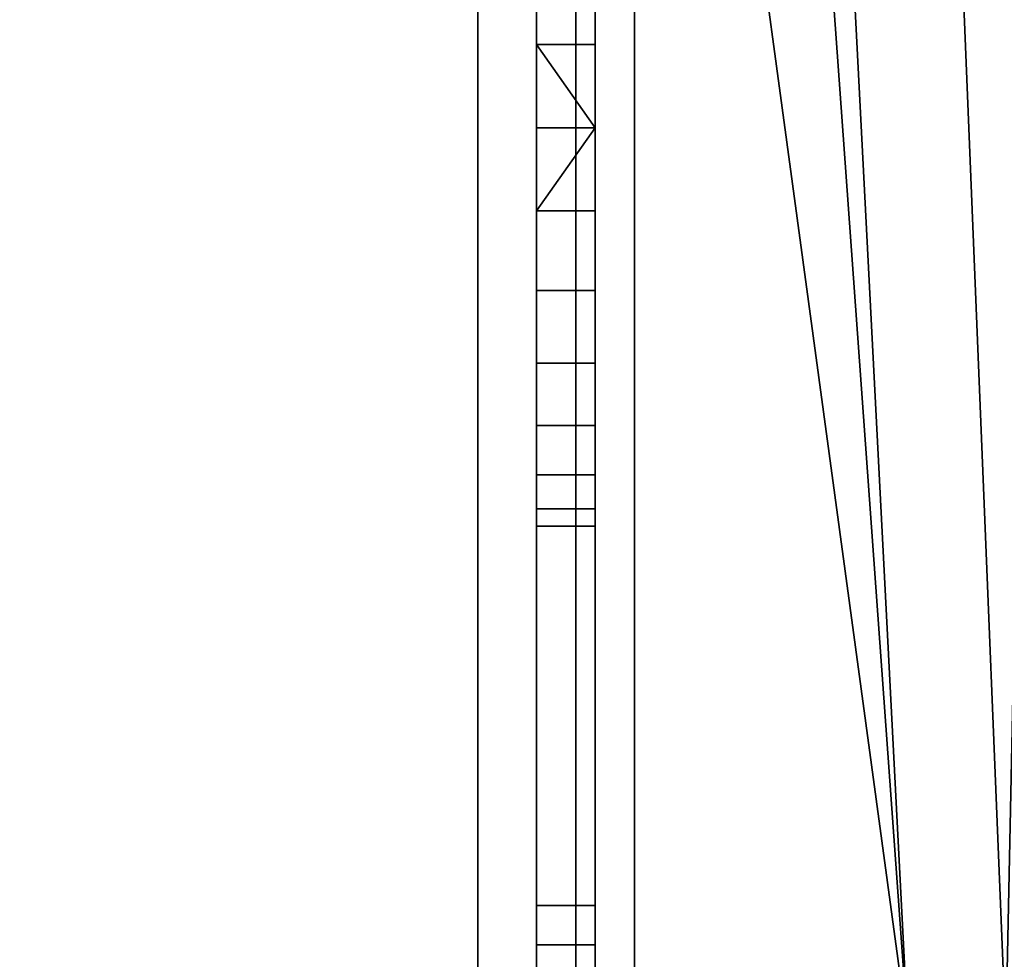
# Model space of a CAD drawing. Header units: millimetres. Extents: x -503 to 6703, y -110 to 249.
# Tile 985 of 1056: x 4020 to 4045, y 21 to 45. Entities that reach past the tile are written whole.
import ezdxf

# ---------------------------------------------------------------- set-up
doc = ezdxf.new("R2010")
doc.units = ezdxf.units.MM
doc.layers.add('152', color=7, linetype='Continuous', true_color=0xffffff)

# ---------------------------------------------------------------- blocks, each defined once
blk = doc.blocks.new('UG_SURFACE_004')
at = {"layer": '152', "color": 252, "linetype": 'Continuous', "lineweight": 35}
for points in [[(5156.5, -9.3, 2212.25), (5156.5, 230.4, 2212.25), (3843.5, 230.4, 2212.25), (3843.5, -9.3, 2212.25)], [(3993.5, -9.3, 2062.25), (3993.5, 230.4, 2062.25), (5006.5, 230.4, 2062.25), (5006.5, -9.3, 2062.25)]]:
    blk.add_3dface(points, dxfattribs=at)
blk = doc.blocks.new('UG_SURFACE_363')
at = {"layer": '152', "color": 41, "linetype": 'Continuous', "lineweight": 35}
for points in [[(4035.5, 71, -5.75), (4027.35, 229.15, -5.75), (4042.5, 19.5, -5.75)], [(4033, 203.3, -5.75), (4042.5, 19.5, -5.75), (4027.35, 229.15, -5.75)], [(4042.5, 19.5, 2010.75), (4045, 19.5, 2008.25), (4049.35, 229.15, 2003.9), (4035.5, 71, 2017.75)], [(4037.5, 203.3, -5.75), (4037.5, 229.15, -5.75), (4049.35, 229.15, -5.75), (4049.35, 11.15, -5.75)], [(4033, 203.3, -5.75), (4037.5, 203.3, -5.75), (4045, 19.5, -5.75), (4042.5, 19.5, -5.75)], [(4045, 19.5, -5.75), (4037.5, 203.3, -5.75), (4049.35, 11.15, -5.75)], [(4035.5, 19, 2017.75), (4035.5, 71, 2017.75), (4035.5, 71, -5.75), (4035.5, 19, -5.75)], [(4035.5, 19, -5.75), (4035.5, 71, -5.75), (4042.5, 19.5, -5.75)], [(4042.5, 19.5, 2010.75), (4035.5, 71, 2017.75), (4035.5, 19, 2017.75)]]:
    blk.add_3dface(points, dxfattribs=at)
blk = doc.blocks.new('UG_SURFACE_370')
at = {"layer": '152', "color": 41, "linetype": 'Continuous', "lineweight": 35}
for points in [[(4035.5, 71, 2017.75), (4049.35, 229.15, 2003.9), (4045, 19.5, 2008.25), (4042.5, 19.5, 2010.75)], [(4964.5, 19, 2017.75), (4964.5, 71, 2017.75), (4035.5, 71, 2017.75), (4035.5, 19, 2017.75)], [(4035.5, 19, 2017.75), (4035.5, 71, 2017.75), (4042.5, 19.5, 2010.75)]]:
    blk.add_3dface(points, dxfattribs=at)
blk = doc.blocks.new('UG_SURFACE_384')
at = {"layer": '152', "color": 252, "linetype": 'Continuous', "lineweight": 35}
for points in [[(4031.5, 62.62, 2021.75), (4031.5, 62.62, -7.75), (4031.5, -26.22, -7.75), (4031.5, -26.22, 2021.75)], [(4033, -26.22, 2020.25), (4033, 62.62, 2020.25), (4031.5, 62.62, 2021.75), (4031.5, -26.22, 2021.75)], [(4033, 62.62, -7.75), (4033, -26.22, -7.75), (4031.5, -26.22, -7.75), (4031.5, 62.62, -7.75)], [(4033, 62.62, 2020.25), (4033, -26.22, 2020.25), (4033, -26.22, -7.75), (4033, 62.62, -7.75)]]:
    blk.add_3dface(points, dxfattribs=at)
blk = doc.blocks.new('UG_SURFACE_385')
at = {"layer": '152', "color": 252, "linetype": 'Continuous', "lineweight": 35}
for points in [[(4031.5, 62.62, 2021.75), (4031.5, 62.62, -7.75), (4031.5, -26.22, -7.75), (4031.5, -26.22, 2021.75)], [(4033, -26.22, 2020.25), (4033, 62.62, 2020.25), (4031.5, 62.62, 2021.75), (4031.5, -26.22, 2021.75)], [(4033, 62.62, -7.75), (4033, -26.22, -7.75), (4031.5, -26.22, -7.75), (4031.5, 62.62, -7.75)], [(4033, 62.62, 2020.25), (4033, -26.22, 2020.25), (4033, -26.22, -7.75), (4033, 62.62, -7.75)]]:
    blk.add_3dface(points, dxfattribs=at)
blk = doc.blocks.new('UG_SURFACE_386')
at = {"layer": '152', "color": 252, "linetype": 'Continuous', "lineweight": 35}
for points in [[(4031.5, -26.22, 2021.75), (4968.5, -26.22, 2021.75), (4968.5, 62.62, 2021.75), (4031.5, 62.62, 2021.75)], [(4033, 62.62, 2020.25), (4033, -26.22, 2020.25), (4031.5, -26.22, 2021.75), (4031.5, 62.62, 2021.75)], [(4033, -26.22, 2020.25), (4033, 62.62, 2020.25), (4967, 62.62, 2020.25), (4967, -26.22, 2020.25)]]:
    blk.add_3dface(points, dxfattribs=at)
blk = doc.blocks.new('UG_SURFACE_403')
at = {"layer": '152', "color": 252, "linetype": 'Continuous', "lineweight": 35}
for points in [[(4033, 69.5, -5.75), (4033, 40.569, 701.724), (4033, 44.831, 701.724)], [(4033, 52.894, 710.679), (4033, 40.569, 1278.724), (4033, 44.831, 1278.724), (4033, 69.5, -5.75)], [(4033, 69.5, -5.75), (4033, 36.675, 703.458), (4033, 40.569, 701.724)], [(4033, 69.5, -5.75), (4033, 22.801, 73.95), (4033, 22.801, 76.45), (4033, 51.577, 129.625)], [(4033, 69.5, -5.75), (4033, 44.831, 1278.724), (4033, 48.725, 1280.458)], [(4033, 44.831, 701.724), (4033, 48.725, 703.458), (4033, 69.5, -5.75)], [(4033, 52.894, 133.679), (4033, 33.823, 706.625), (4033, 36.675, 703.458), (4033, 69.5, -5.75)], [(4033, 46.869, 1875.114), (4033, 42.7, 1876), (4033, 18.08, 2006.25), (4033, 69.5, 2006.25)], [(4033, 69.5, -5.75), (4033, 22.801, 60.05), (4033, 22.801, 62.55)], [(4033, 22.801, 62.55), (4033, 22.801, 73.95), (4033, 69.5, -5.75)], [(4033, 69.5, -5.75), (4033, 18.08, -5.75), (4033, 18.08, 60.05), (4033, 22.801, 60.05)], [(4034.5, 18.08, 2006.25), (4034.5, 69.5, 2006.25), (4033, 69.5, 2006.25), (4033, 18.08, 2006.25)], [(4033, 18.08, -5.75), (4033, 69.5, -5.75), (4034.5, 69.5, -5.75), (4034.5, 18.08, -5.75)], [(4034.5, 69.5, -5.75), (4034.5, 48.725, 126.458), (4034.5, 44.831, 124.724)], [(4034.5, 69.5, 2006.25), (4034.5, 22.801, 1936.45), (4034.5, 22.801, 1933.95), (4034.5, 52.448, 1868.917)], [(4034.5, 44.831, 124.724), (4034.5, 42.7, 124.5), (4034.5, 18.08, -5.75), (4034.5, 69.5, -5.75)], [(4034.5, 52.894, 1864.679), (4034.5, 42.7, 1299), (4034.5, 46.869, 1298.114), (4034.5, 69.5, 2006.25)], [(4034.5, 69.5, 2006.25), (4034.5, 18.08, 2006.25), (4034.5, 18.08, 1936.45), (4034.5, 22.801, 1936.45)], [(4033, 52.894, 710.679), (4033, 33.823, 1283.625), (4033, 36.675, 1280.458)], [(4033, 32.506, 1287.679), (4033, 33.823, 1283.625), (4033, 52.894, 710.679), (4033, 52.448, 714.917)], [(4033, 32.506, 710.679), (4033, 33.823, 706.625), (4033, 52.894, 133.679), (4033, 52.448, 137.917)], [(4033, 36.675, 1280.458), (4033, 40.569, 1278.724), (4033, 52.894, 710.679)], [(4034.5, 52.894, 1287.679), (4034.5, 42.7, 722), (4034.5, 46.869, 721.114)], [(4034.5, 52.894, 1287.679), (4034.5, 38.531, 721.114), (4034.5, 42.7, 722)], [(4034.5, 52.894, 1287.679), (4034.5, 35.083, 718.609), (4034.5, 38.531, 721.114)], [(4034.5, 52.894, 1287.679), (4034.5, 51.577, 1283.625), (4034.5, 32.506, 710.679), (4034.5, 32.952, 714.917)], [(4034.5, 32.952, 714.917), (4034.5, 35.083, 718.609), (4034.5, 52.894, 1287.679)], [(4034.5, 52.894, 1864.679), (4034.5, 32.952, 1291.917), (4034.5, 35.083, 1295.609)], [(4034.5, 32.506, 1287.679), (4034.5, 32.952, 1291.917), (4034.5, 52.894, 1864.679), (4034.5, 51.577, 1860.625)], [(4034.5, 52.894, 1864.679), (4034.5, 38.531, 1298.114), (4034.5, 42.7, 1299)], [(4034.5, 35.083, 1295.609), (4034.5, 38.531, 1298.114), (4034.5, 52.894, 1864.679)], [(4033, 32.506, 710.679), (4033, 52.448, 137.917), (4033, 50.317, 141.609)], [(4033, 52.448, 714.917), (4033, 50.317, 718.609), (4033, 32.506, 1287.679)], [(4034.5, 50.317, 1872.609), (4034.5, 52.448, 1868.917), (4034.5, 22.801, 1933.95)], [(4033, 48.725, 126.458), (4033, 51.577, 129.625), (4033, 22.801, 76.45)], [(4034.5, 32.506, 1287.679), (4034.5, 51.577, 1860.625), (4034.5, 48.725, 1857.458)], [(4034.5, 32.506, 710.679), (4034.5, 51.577, 1283.625), (4034.5, 48.725, 1280.458)], [(4033, 50.317, 141.609), (4033, 46.869, 144.114), (4033, 32.506, 710.679)], [(4033, 32.506, 1287.679), (4033, 50.317, 718.609), (4033, 46.869, 721.114)], [(4034.5, 50.317, 1872.609), (4034.5, 22.801, 1933.95), (4034.5, 22.801, 1922.55)], [(4034.5, 22.801, 1922.55), (4034.5, 22.801, 1920.05), (4034.5, 50.317, 1872.609)], [(4034.5, 46.869, 1875.114), (4034.5, 50.317, 1872.609), (4034.5, 22.801, 1920.05)], [(4034.5, 48.725, 1857.458), (4033, 48.725, 1857.458), (4033, 44.831, 1855.724), (4034.5, 44.831, 1855.724)], [(4034.5, 48.725, 1280.458), (4033, 48.725, 1280.458), (4033, 44.831, 1278.724), (4034.5, 44.831, 1278.724)], [(4034.5, 48.725, 703.458), (4033, 48.725, 703.458), (4033, 44.831, 701.724), (4034.5, 44.831, 701.724)], [(4034.5, 48.725, 126.458), (4033, 48.725, 126.458), (4033, 44.831, 124.724), (4034.5, 44.831, 124.724)], [(4033, 46.869, 1298.114), (4033, 44.831, 1855.724), (4033, 48.725, 1857.458)], [(4033, 44.831, 124.724), (4033, 48.725, 126.458), (4033, 22.801, 76.45)], [(4034.5, 46.869, 144.114), (4034.5, 48.725, 703.458), (4034.5, 44.831, 701.724)], [(4034.5, 48.725, 1857.458), (4034.5, 44.831, 1855.724), (4034.5, 32.506, 1287.679)], [(4034.5, 48.725, 1280.458), (4034.5, 44.831, 1278.724), (4034.5, 32.506, 710.679)], [(4034.5, 42.7, 1876), (4033, 42.7, 1876), (4033, 46.869, 1875.114), (4034.5, 46.869, 1875.114)], [(4034.5, 42.7, 1299), (4033, 42.7, 1299), (4033, 46.869, 1298.114), (4034.5, 46.869, 1298.114)], [(4034.5, 42.7, 722), (4033, 42.7, 722), (4033, 46.869, 721.114), (4034.5, 46.869, 721.114)], [(4034.5, 42.7, 145), (4033, 42.7, 145), (4033, 46.869, 144.114), (4034.5, 46.869, 144.114)], [(4033, 46.869, 144.114), (4033, 42.7, 145), (4033, 32.506, 710.679)], [(4033, 46.869, 721.114), (4033, 42.7, 722), (4033, 32.506, 1287.679)], [(4033, 40.569, 1855.724), (4033, 44.831, 1855.724), (4033, 46.869, 1298.114), (4033, 42.7, 1299)], [(4034.5, 44.831, 701.724), (4034.5, 42.7, 701.5), (4034.5, 42.7, 145), (4034.5, 46.869, 144.114)], [(4034.5, 42.7, 1876), (4034.5, 46.869, 1875.114), (4034.5, 22.801, 1920.05)], [(4033, 44.831, 1855.724), (4033, 40.569, 1855.724), (4034.5, 42.7, 1855.5)], [(4034.5, 42.7, 1855.5), (4034.5, 44.831, 1855.724), (4033, 44.831, 1855.724)], [(4033, 44.831, 1278.724), (4033, 40.569, 1278.724), (4034.5, 42.7, 1278.5)], [(4034.5, 42.7, 1278.5), (4034.5, 44.831, 1278.724), (4033, 44.831, 1278.724)], [(4033, 44.831, 701.724), (4033, 40.569, 701.724), (4034.5, 42.7, 701.5)], [(4034.5, 42.7, 701.5), (4034.5, 44.831, 701.724), (4033, 44.831, 701.724)], [(4033, 44.831, 124.724), (4033, 40.569, 124.724), (4034.5, 42.7, 124.5)], [(4034.5, 42.7, 124.5), (4034.5, 44.831, 124.724), (4033, 44.831, 124.724)], [(4033, 22.801, 76.45), (4033, 40.569, 124.724), (4033, 44.831, 124.724)], [(4034.5, 44.831, 1855.724), (4034.5, 42.7, 1855.5), (4034.5, 32.506, 1287.679)], [(4034.5, 44.831, 1278.724), (4034.5, 42.7, 1278.5), (4034.5, 32.506, 710.679)], [(4033, 40.569, 1855.724), (4034.5, 40.569, 1855.724), (4034.5, 42.7, 1855.5)], [(4034.5, 38.531, 1875.114), (4033, 38.531, 1875.114), (4033, 42.7, 1876), (4034.5, 42.7, 1876)], [(4033, 40.569, 1278.724), (4034.5, 40.569, 1278.724), (4034.5, 42.7, 1278.5)], [(4034.5, 38.531, 1298.114), (4033, 38.531, 1298.114), (4033, 42.7, 1299), (4034.5, 42.7, 1299)], [(4033, 40.569, 701.724), (4034.5, 40.569, 701.724), (4034.5, 42.7, 701.5)], [(4034.5, 38.531, 721.114), (4033, 38.531, 721.114), (4033, 42.7, 722), (4034.5, 42.7, 722)], [(4033, 40.569, 124.724), (4034.5, 40.569, 124.724), (4034.5, 42.7, 124.5)], [(4034.5, 38.531, 144.114), (4033, 38.531, 144.114), (4033, 42.7, 145), (4034.5, 42.7, 145)], [(4033, 42.7, 1876), (4033, 22.801, 1920.05), (4033, 22.801, 1922.55)], [(4033, 18.08, 1920.05), (4033, 22.801, 1920.05), (4033, 42.7, 1876), (4033, 38.531, 1875.114)], [(4033, 42.7, 1299), (4033, 32.506, 1864.679), (4033, 33.823, 1860.625)], [(4033, 42.7, 1876), (4033, 22.801, 1933.95), (4033, 22.801, 1936.45)], [(4033, 22.801, 1922.55), (4033, 22.801, 1933.95), (4033, 42.7, 1876)], [(4033, 32.506, 1864.679), (4033, 42.7, 1299), (4033, 22.801, 1623.95), (4033, 22.801, 1626.45)], [(4033, 42.7, 1299), (4033, 22.801, 1610.05), (4033, 22.801, 1612.55)], [(4033, 42.7, 1299), (4033, 38.531, 1298.114), (4033, 22.801, 1313.95), (4033, 22.801, 1316.45)], [(4033, 33.823, 1860.625), (4033, 36.675, 1857.458), (4033, 42.7, 1299)], [(4033, 36.675, 1857.458), (4033, 40.569, 1855.724), (4033, 42.7, 1299)], [(4033, 22.801, 1936.45), (4033, 18.08, 2006.25), (4033, 42.7, 1876)], [(4033, 22.801, 1612.55), (4033, 22.801, 1623.95), (4033, 42.7, 1299)], [(4033, 22.801, 1316.45), (4033, 22.801, 1610.05), (4033, 42.7, 1299)], [(4033, 18.08, 990.05), (4033, 22.801, 990.05), (4033, 42.7, 722), (4033, 38.531, 721.114)], [(4033, 32.506, 1287.679), (4033, 42.7, 722), (4033, 22.801, 1003.95), (4033, 22.801, 1006.45)], [(4033, 42.7, 722), (4033, 22.801, 990.05), (4033, 22.801, 992.55)], [(4033, 18.08, 370.05), (4033, 22.801, 370.05), (4033, 42.7, 145), (4033, 38.531, 144.114)], [(4033, 22.801, 992.55), (4033, 22.801, 1003.95), (4033, 42.7, 722)], [(4033, 32.506, 710.679), (4033, 42.7, 145), (4033, 22.801, 693.95), (4033, 22.801, 696.45)], [(4033, 42.7, 145), (4033, 22.801, 680.05), (4033, 22.801, 682.55)], [(4033, 42.7, 145), (4033, 22.801, 383.95), (4033, 22.801, 386.45)], [(4033, 22.801, 682.55), (4033, 22.801, 693.95), (4033, 42.7, 145)], [(4033, 22.801, 386.45), (4033, 22.801, 680.05), (4033, 42.7, 145)], [(4033, 42.7, 145), (4033, 22.801, 370.05), (4033, 22.801, 372.55)], [(4033, 22.801, 372.55), (4033, 22.801, 383.95), (4033, 42.7, 145)], [(4034.5, 42.7, 145), (4034.5, 18.08, 322.783), (4034.5, 18.08, 273.017)], [(4034.5, 42.7, 145), (4034.5, 22.801, 370.05), (4034.5, 18.08, 370.05), (4034.5, 18.08, 322.783)], [(4034.5, 42.7, 1855.5), (4034.5, 40.569, 1855.724), (4034.5, 22.801, 1626.45), (4034.5, 22.801, 1623.95)], [(4034.5, 42.7, 145), (4034.5, 22.801, 682.55), (4034.5, 22.801, 680.05)], [(4034.5, 22.801, 1623.95), (4034.5, 32.506, 1287.679), (4034.5, 42.7, 1855.5)], [(4034.5, 22.801, 76.45), (4034.5, 42.7, 124.5), (4034.5, 40.569, 124.724)], [(4034.5, 42.7, 145), (4034.5, 22.801, 693.95), (4034.5, 22.801, 682.55)], [(4034.5, 22.801, 680.05), (4034.5, 22.801, 386.45), (4034.5, 42.7, 145)], [(4034.5, 42.7, 1278.5), (4034.5, 18.08, 1123.39), (4034.5, 18.08, 1063.67)], [(4034.5, 22.801, 386.45), (4034.5, 22.801, 383.95), (4034.5, 42.7, 145)], [(4034.5, 22.801, 693.95), (4034.5, 42.7, 145), (4034.5, 42.7, 701.5), (4034.5, 40.569, 701.724)], [(4034.5, 42.7, 1278.5), (4034.5, 40.569, 1278.724), (4034.5, 18.08, 1183.11), (4034.5, 18.08, 1123.39)], [(4034.5, 18.08, 273.017), (4034.5, 18.08, 223.25), (4034.5, 38.531, 144.114), (4034.5, 42.7, 145)], [(4034.5, 42.7, 145), (4034.5, 22.801, 383.95), (4034.5, 22.801, 372.55)], [(4034.5, 18.08, 1063.67), (4034.5, 18.08, 1006.45), (4034.5, 22.801, 1006.45), (4034.5, 42.7, 1278.5)], [(4034.5, 22.801, 372.55), (4034.5, 22.801, 370.05), (4034.5, 42.7, 145)], [(4034.5, 22.801, 1920.05), (4034.5, 38.531, 1875.114), (4034.5, 42.7, 1876)], [(4034.5, 22.801, 1006.45), (4034.5, 22.801, 1003.95), (4034.5, 32.506, 710.679), (4034.5, 42.7, 1278.5)], [(4034.5, 42.7, 124.5), (4034.5, 22.801, 62.55), (4034.5, 22.801, 60.05)], [(4034.5, 22.801, 60.05), (4034.5, 18.08, -5.75), (4034.5, 42.7, 124.5)], [(4034.5, 22.801, 62.55), (4034.5, 42.7, 124.5), (4034.5, 22.801, 73.95)], [(4034.5, 22.801, 76.45), (4034.5, 22.801, 73.95), (4034.5, 42.7, 124.5)], [(4034.5, 40.569, 1855.724), (4033, 40.569, 1855.724), (4033, 36.675, 1857.458), (4034.5, 36.675, 1857.458)], [(4034.5, 40.569, 1278.724), (4033, 40.569, 1278.724), (4033, 36.675, 1280.458), (4034.5, 36.675, 1280.458)], [(4034.5, 40.569, 701.724), (4033, 40.569, 701.724), (4033, 36.675, 703.458), (4034.5, 36.675, 703.458)], [(4034.5, 40.569, 124.724), (4033, 40.569, 124.724), (4033, 36.675, 126.458), (4034.5, 36.675, 126.458)], [(4033, 22.801, 76.45), (4033, 18.08, 76.45), (4033, 36.675, 126.458), (4033, 40.569, 124.724)], [(4034.5, 40.569, 1855.724), (4034.5, 36.675, 1857.458), (4034.5, 22.801, 1626.45)], [(4034.5, 40.569, 124.724), (4034.5, 36.675, 126.458), (4034.5, 18.08, 76.45), (4034.5, 22.801, 76.45)], [(4034.5, 40.569, 701.724), (4034.5, 36.675, 703.458), (4034.5, 22.801, 693.95)], [(4034.5, 40.569, 1278.724), (4034.5, 36.675, 1280.458), (4034.5, 18.08, 1242.83), (4034.5, 18.08, 1183.11)], [(4034.5, 35.083, 1872.609), (4033, 35.083, 1872.609), (4033, 38.531, 1875.114), (4034.5, 38.531, 1875.114)], [(4034.5, 35.083, 1295.609), (4033, 35.083, 1295.609), (4033, 38.531, 1298.114), (4034.5, 38.531, 1298.114)], [(4034.5, 35.083, 718.609), (4033, 35.083, 718.609), (4033, 38.531, 721.114), (4034.5, 38.531, 721.114)], [(4034.5, 35.083, 141.609), (4033, 35.083, 141.609), (4033, 38.531, 144.114), (4034.5, 38.531, 144.114)], [(4033, 18.08, 1920.05), (4033, 38.531, 1875.114), (4033, 35.083, 1872.609)], [(4033, 22.801, 1302.55), (4033, 22.801, 1313.95), (4033, 38.531, 1298.114), (4033, 35.083, 1295.609)], [(4033, 18.08, 370.05), (4033, 38.531, 144.114), (4033, 35.083, 141.609)], [(4033, 38.531, 721.114), (4033, 35.083, 718.609), (4033, 18.08, 990.05)], [(4034.5, 35.083, 141.609), (4034.5, 38.531, 144.114), (4034.5, 18.08, 223.25), (4034.5, 18.08, 173.483)], [(4034.5, 35.083, 1872.609), (4034.5, 38.531, 1875.114), (4034.5, 22.801, 1920.05)], [(4034.5, 36.675, 1857.458), (4033, 36.675, 1857.458), (4033, 33.823, 1860.625), (4034.5, 33.823, 1860.625)], [(4034.5, 36.675, 1280.458), (4033, 36.675, 1280.458), (4033, 33.823, 1283.625), (4034.5, 33.823, 1283.625)], [(4034.5, 36.675, 703.458), (4033, 36.675, 703.458), (4033, 33.823, 706.625), (4034.5, 33.823, 706.625)], [(4034.5, 36.675, 126.458), (4033, 36.675, 126.458), (4033, 33.823, 129.625), (4034.5, 33.823, 129.625)], [(4033, 33.823, 129.625), (4033, 36.675, 126.458), (4033, 18.08, 76.45)], [(4034.5, 18.08, 123.717), (4034.5, 18.08, 76.45), (4034.5, 36.675, 126.458), (4034.5, 33.823, 129.625)], [(4034.5, 36.675, 1857.458), (4034.5, 33.823, 1860.625), (4034.5, 22.801, 1626.45)], [(4034.5, 18.08, 1242.83), (4034.5, 36.675, 1280.458), (4034.5, 33.823, 1283.625)], [(4034.5, 36.675, 703.458), (4034.5, 33.823, 706.625), (4034.5, 22.801, 696.45), (4034.5, 22.801, 693.95)], [(4034.5, 32.952, 1868.917), (4033, 32.952, 1868.917), (4033, 35.083, 1872.609), (4034.5, 35.083, 1872.609)], [(4034.5, 32.952, 1291.917), (4033, 32.952, 1291.917), (4033, 35.083, 1295.609), (4034.5, 35.083, 1295.609)], [(4034.5, 32.952, 714.917), (4033, 32.952, 714.917), (4033, 35.083, 718.609), (4034.5, 35.083, 718.609)], [(4034.5, 32.952, 137.917), (4033, 32.952, 137.917), (4033, 35.083, 141.609), (4034.5, 35.083, 141.609)], [(4033, 35.083, 1872.609), (4033, 32.952, 1868.917), (4033, 18.08, 1920.05)], [(4033, 18.08, 990.05), (4033, 35.083, 718.609), (4033, 32.952, 714.917)], [(4033, 35.083, 1295.609), (4033, 32.952, 1291.917), (4033, 22.801, 1300.05), (4033, 22.801, 1302.55)], [(4033, 35.083, 141.609), (4033, 32.952, 137.917), (4033, 18.08, 370.05)], [(4034.5, 18.08, 173.483), (4034.5, 32.952, 137.917), (4034.5, 35.083, 141.609)], [(4034.5, 22.801, 1920.05), (4034.5, 32.952, 1868.917), (4034.5, 35.083, 1872.609)], [(4034.5, 33.823, 1860.625), (4033, 33.823, 1860.625), (4033, 32.506, 1864.679), (4034.5, 32.506, 1864.679)], [(4034.5, 33.823, 1283.625), (4033, 33.823, 1283.625), (4033, 32.506, 1287.679), (4034.5, 32.506, 1287.679)], [(4034.5, 33.823, 706.625), (4033, 33.823, 706.625), (4033, 32.506, 710.679), (4034.5, 32.506, 710.679)], [(4034.5, 33.823, 129.625), (4033, 33.823, 129.625), (4033, 32.506, 133.679), (4034.5, 32.506, 133.679)], [(4033, 18.08, 76.45), (4033, 32.506, 133.679), (4033, 33.823, 129.625)], [(4034.5, 33.823, 129.625), (4034.5, 32.506, 133.679), (4034.5, 18.08, 123.717)], [(4034.5, 18.08, 696.45), (4034.5, 22.801, 696.45), (4034.5, 33.823, 706.625), (4034.5, 32.506, 710.679)], [(4034.5, 33.823, 1860.625), (4034.5, 32.506, 1864.679), (4034.5, 22.801, 1626.45)], [(4034.5, 33.823, 1283.625), (4034.5, 22.801, 1300.05), (4034.5, 18.08, 1300.05), (4034.5, 18.08, 1242.83)], [(4034.5, 33.823, 1283.625), (4034.5, 22.801, 1313.95), (4034.5, 22.801, 1302.55)], [(4034.5, 22.801, 1313.95), (4034.5, 33.823, 1283.625), (4034.5, 32.506, 1287.679)], [(4034.5, 22.801, 1302.55), (4034.5, 22.801, 1300.05), (4034.5, 33.823, 1283.625)], [(4034.5, 32.506, 1864.679), (4033, 32.506, 1864.679), (4033, 32.952, 1868.917), (4034.5, 32.952, 1868.917)], [(4034.5, 32.506, 1287.679), (4033, 32.506, 1287.679), (4033, 32.952, 1291.917), (4034.5, 32.952, 1291.917)], [(4034.5, 32.506, 710.679), (4033, 32.506, 710.679), (4033, 32.952, 714.917), (4034.5, 32.952, 714.917)], [(4034.5, 32.506, 133.679), (4033, 32.506, 133.679), (4033, 32.952, 137.917), (4034.5, 32.952, 137.917)], [(4033, 18.08, 1920.05), (4033, 32.952, 1868.917), (4033, 32.506, 1864.679)], [(4033, 18.08, 1300.05), (4033, 22.801, 1300.05), (4033, 32.952, 1291.917), (4033, 32.506, 1287.679)], [(4033, 22.801, 696.45), (4033, 32.952, 714.917), (4033, 32.506, 710.679)], [(4033, 18.08, 76.45), (4033, 18.08, 370.05), (4033, 32.952, 137.917), (4033, 32.506, 133.679)], [(4033, 32.952, 714.917), (4033, 22.801, 696.45), (4033, 18.08, 696.45), (4033, 18.08, 990.05)], [(4034.5, 32.506, 133.679), (4034.5, 32.952, 137.917), (4034.5, 18.08, 173.483), (4034.5, 18.08, 123.717)], [(4034.5, 32.506, 1864.679), (4034.5, 32.952, 1868.917), (4034.5, 22.801, 1920.05)], [(4033, 32.506, 1864.679), (4033, 22.801, 1626.45), (4033, 18.08, 1626.45), (4033, 18.08, 1920.05)], [(4033, 32.506, 1287.679), (4033, 22.801, 1006.45), (4033, 18.08, 1006.45), (4033, 18.08, 1300.05)], [(4034.5, 32.506, 710.679), (4034.5, 22.801, 1003.95), (4034.5, 22.801, 992.55)], [(4034.5, 22.801, 992.55), (4034.5, 22.801, 990.05), (4034.5, 32.506, 710.679)], [(4034.5, 22.801, 990.05), (4034.5, 18.08, 696.45), (4034.5, 32.506, 710.679)], [(4034.5, 32.506, 1287.679), (4034.5, 22.801, 1612.55), (4034.5, 22.801, 1610.05)], [(4034.5, 22.801, 1920.05), (4034.5, 22.801, 1626.45), (4034.5, 32.506, 1864.679)], [(4034.5, 32.506, 1287.679), (4034.5, 22.801, 1623.95), (4034.5, 22.801, 1612.55)], [(4034.5, 22.801, 1610.05), (4034.5, 22.801, 1316.45), (4034.5, 32.506, 1287.679)], [(4034.5, 22.801, 1316.45), (4034.5, 22.801, 1313.95), (4034.5, 32.506, 1287.679)], [(4033, 22.801, 76.45), (4033, 22.801, 73.95), (4034.5, 22.801, 73.95), (4034.5, 22.801, 76.45)], [(4033, 22.801, 73.95), (4033, 21.801, 73.95), (4034.5, 21.801, 73.95), (4034.5, 22.801, 73.95)], [(4033, 21.801, 62.55), (4033, 22.801, 62.55), (4034.5, 22.801, 62.55), (4034.5, 21.801, 62.55)], [(4033, 22.801, 62.55), (4033, 22.801, 60.05), (4034.5, 22.801, 60.05), (4034.5, 22.801, 62.55)], [(4033, 22.801, 1936.45), (4033, 22.801, 1933.95), (4034.5, 22.801, 1933.95), (4034.5, 22.801, 1936.45)], [(4033, 22.801, 1933.95), (4033, 21.801, 1933.95), (4034.5, 21.801, 1933.95), (4034.5, 22.801, 1933.95)], [(4033, 21.801, 1922.55), (4033, 22.801, 1922.55), (4034.5, 22.801, 1922.55), (4034.5, 21.801, 1922.55)], [(4033, 22.801, 1922.55), (4033, 22.801, 1920.05), (4034.5, 22.801, 1920.05), (4034.5, 22.801, 1922.55)], [(4033, 22.801, 1626.45), (4033, 22.801, 1623.95), (4034.5, 22.801, 1623.95), (4034.5, 22.801, 1626.45)], [(4033, 22.801, 1623.95), (4033, 21.801, 1623.95), (4034.5, 21.801, 1623.95), (4034.5, 22.801, 1623.95)], [(4033, 21.801, 1612.55), (4033, 22.801, 1612.55), (4034.5, 22.801, 1612.55), (4034.5, 21.801, 1612.55)], [(4033, 22.801, 1612.55), (4033, 22.801, 1610.05), (4034.5, 22.801, 1610.05), (4034.5, 22.801, 1612.55)], [(4033, 22.801, 1316.45), (4033, 22.801, 1313.95), (4034.5, 22.801, 1313.95), (4034.5, 22.801, 1316.45)], [(4033, 22.801, 1313.95), (4033, 21.801, 1313.95), (4034.5, 21.801, 1313.95), (4034.5, 22.801, 1313.95)], [(4033, 21.801, 1302.55), (4033, 22.801, 1302.55), (4034.5, 22.801, 1302.55), (4034.5, 21.801, 1302.55)], [(4033, 22.801, 1302.55), (4033, 22.801, 1300.05), (4034.5, 22.801, 1300.05), (4034.5, 22.801, 1302.55)], [(4033, 22.801, 1006.45), (4033, 22.801, 1003.95), (4034.5, 22.801, 1003.95), (4034.5, 22.801, 1006.45)], [(4033, 22.801, 1003.95), (4033, 21.801, 1003.95), (4034.5, 21.801, 1003.95), (4034.5, 22.801, 1003.95)], [(4033, 21.801, 992.55), (4033, 22.801, 992.55), (4034.5, 22.801, 992.55), (4034.5, 21.801, 992.55)], [(4033, 22.801, 992.55), (4033, 22.801, 990.05), (4034.5, 22.801, 990.05), (4034.5, 22.801, 992.55)], [(4033, 22.801, 696.45), (4033, 22.801, 693.95), (4034.5, 22.801, 693.95), (4034.5, 22.801, 696.45)], [(4033, 22.801, 693.95), (4033, 21.801, 693.95), (4034.5, 21.801, 693.95), (4034.5, 22.801, 693.95)], [(4033, 21.801, 682.55), (4033, 22.801, 682.55), (4034.5, 22.801, 682.55), (4034.5, 21.801, 682.55)], [(4033, 22.801, 682.55), (4033, 22.801, 680.05), (4034.5, 22.801, 680.05), (4034.5, 22.801, 682.55)], [(4033, 22.801, 386.45), (4033, 22.801, 383.95), (4034.5, 22.801, 383.95), (4034.5, 22.801, 386.45)], [(4033, 22.801, 383.95), (4033, 21.801, 383.95), (4034.5, 21.801, 383.95), (4034.5, 22.801, 383.95)], [(4033, 21.801, 372.55), (4033, 22.801, 372.55), (4034.5, 22.801, 372.55), (4034.5, 21.801, 372.55)], [(4033, 22.801, 372.55), (4033, 22.801, 370.05), (4034.5, 22.801, 370.05), (4034.5, 22.801, 372.55)], [(4033, 18.08, 76.45), (4033, 22.801, 76.45), (4034.5, 22.801, 76.45), (4034.5, 18.08, 76.45)], [(4034.5, 18.08, 370.05), (4034.5, 22.801, 370.05), (4033, 22.801, 370.05), (4033, 18.08, 370.05)], [(4033, 18.08, 386.45), (4033, 22.801, 386.45), (4034.5, 22.801, 386.45), (4034.5, 18.08, 386.45)], [(4034.5, 18.08, 680.05), (4034.5, 22.801, 680.05), (4033, 22.801, 680.05), (4033, 18.08, 680.05)], [(4033, 18.08, 696.45), (4033, 22.801, 696.45), (4034.5, 22.801, 696.45), (4034.5, 18.08, 696.45)], [(4034.5, 18.08, 990.05), (4034.5, 22.801, 990.05), (4033, 22.801, 990.05), (4033, 18.08, 990.05)], [(4033, 18.08, 1006.45), (4033, 22.801, 1006.45), (4034.5, 22.801, 1006.45), (4034.5, 18.08, 1006.45)], [(4034.5, 18.08, 1300.05), (4034.5, 22.801, 1300.05), (4033, 22.801, 1300.05), (4033, 18.08, 1300.05)], [(4033, 18.08, 1316.45), (4033, 22.801, 1316.45), (4034.5, 22.801, 1316.45), (4034.5, 18.08, 1316.45)], [(4034.5, 18.08, 1610.05), (4034.5, 22.801, 1610.05), (4033, 22.801, 1610.05), (4033, 18.08, 1610.05)], [(4033, 18.08, 1626.45), (4033, 22.801, 1626.45), (4034.5, 22.801, 1626.45), (4034.5, 18.08, 1626.45)], [(4034.5, 18.08, 1920.05), (4034.5, 22.801, 1920.05), (4033, 22.801, 1920.05), (4033, 18.08, 1920.05)], [(4033, 22.801, 1922.55), (4033, 21.801, 1922.55), (4033, 21.801, 1933.95), (4033, 22.801, 1933.95)], [(4033, 22.801, 1316.45), (4033, 18.08, 1316.45), (4033, 18.08, 1610.05), (4033, 22.801, 1610.05)], [(4033, 22.801, 1612.55), (4033, 21.801, 1612.55), (4033, 21.801, 1623.95), (4033, 22.801, 1623.95)], [(4033, 22.801, 1302.55), (4033, 21.801, 1302.55), (4033, 21.801, 1313.95), (4033, 22.801, 1313.95)], [(4033, 22.801, 992.55), (4033, 21.801, 992.55), (4033, 21.801, 1003.95), (4033, 22.801, 1003.95)], [(4033, 22.801, 386.45), (4033, 18.08, 386.45), (4033, 18.08, 680.05), (4033, 22.801, 680.05)], [(4033, 22.801, 682.55), (4033, 21.801, 682.55), (4033, 21.801, 693.95), (4033, 22.801, 693.95)], [(4033, 22.801, 372.55), (4033, 21.801, 372.55), (4033, 21.801, 383.95), (4033, 22.801, 383.95)], [(4033, 22.801, 62.55), (4033, 21.801, 62.55), (4033, 21.801, 73.95), (4033, 22.801, 73.95)], [(4033, 22.801, 1936.45), (4033, 18.08, 1936.45), (4033, 18.08, 2006.25)], [(4033, 18.08, 1936.45), (4033, 22.801, 1936.45), (4034.5, 22.801, 1936.45), (4034.5, 18.08, 1936.45)], [(4034.5, 18.08, 60.05), (4034.5, 22.801, 60.05), (4033, 22.801, 60.05), (4033, 18.08, 60.05)], [(4034.5, 22.801, 990.05), (4034.5, 18.08, 793.483), (4034.5, 18.08, 743.717)], [(4034.5, 22.801, 386.45), (4034.5, 18.08, 483.483), (4034.5, 18.08, 433.717)], [(4034.5, 18.08, 743.717), (4034.5, 18.08, 696.45), (4034.5, 22.801, 990.05)], [(4034.5, 22.801, 386.45), (4034.5, 22.801, 680.05), (4034.5, 18.08, 533.25), (4034.5, 18.08, 483.483)], [(4034.5, 22.801, 990.05), (4034.5, 18.08, 843.25), (4034.5, 18.08, 793.483)], [(4034.5, 22.801, 680.05), (4034.5, 18.08, 583.017), (4034.5, 18.08, 533.25)], [(4034.5, 22.801, 990.05), (4034.5, 18.08, 893.017), (4034.5, 18.08, 843.25)], [(4034.5, 22.801, 680.05), (4034.5, 18.08, 632.783), (4034.5, 18.08, 583.017)], [(4034.5, 22.801, 990.05), (4034.5, 18.08, 942.783), (4034.5, 18.08, 893.017)], [(4034.5, 18.08, 433.717), (4034.5, 18.08, 386.45), (4034.5, 22.801, 386.45)], [(4034.5, 22.801, 1316.45), (4034.5, 18.08, 1433.39), (4034.5, 18.08, 1373.67)], [(4034.5, 22.801, 1626.45), (4034.5, 18.08, 1743.39), (4034.5, 18.08, 1683.67)], [(4034.5, 22.801, 680.05), (4034.5, 18.08, 680.05), (4034.5, 18.08, 632.783)], [(4034.5, 22.801, 1316.45), (4034.5, 22.801, 1610.05), (4034.5, 18.08, 1493.11), (4034.5, 18.08, 1433.39)], [(4034.5, 22.801, 1626.45), (4034.5, 22.801, 1920.05), (4034.5, 18.08, 1803.11), (4034.5, 18.08, 1743.39)], [(4034.5, 22.801, 383.95), (4034.5, 21.801, 383.95), (4034.5, 21.801, 372.55), (4034.5, 22.801, 372.55)], [(4034.5, 22.801, 693.95), (4034.5, 21.801, 693.95), (4034.5, 21.801, 682.55), (4034.5, 22.801, 682.55)], [(4034.5, 22.801, 990.05), (4034.5, 18.08, 990.05), (4034.5, 18.08, 942.783)], [(4034.5, 22.801, 1610.05), (4034.5, 18.08, 1552.83), (4034.5, 18.08, 1493.11)], [(4034.5, 22.801, 1920.05), (4034.5, 18.08, 1862.83), (4034.5, 18.08, 1803.11)], [(4034.5, 22.801, 1003.95), (4034.5, 21.801, 1003.95), (4034.5, 21.801, 992.55), (4034.5, 22.801, 992.55)], [(4034.5, 18.08, 1373.67), (4034.5, 18.08, 1316.45), (4034.5, 22.801, 1316.45)], [(4034.5, 22.801, 1920.05), (4034.5, 18.08, 1920.05), (4034.5, 18.08, 1862.83)], [(4034.5, 22.801, 1313.95), (4034.5, 21.801, 1313.95), (4034.5, 21.801, 1302.55), (4034.5, 22.801, 1302.55)], [(4034.5, 22.801, 1610.05), (4034.5, 18.08, 1610.05), (4034.5, 18.08, 1552.83)], [(4034.5, 18.08, 1683.67), (4034.5, 18.08, 1626.45), (4034.5, 22.801, 1626.45)], [(4034.5, 22.801, 1623.95), (4034.5, 21.801, 1623.95), (4034.5, 21.801, 1612.55), (4034.5, 22.801, 1612.55)], [(4034.5, 22.801, 1933.95), (4034.5, 21.801, 1933.95), (4034.5, 21.801, 1922.55), (4034.5, 22.801, 1922.55)], [(4034.5, 22.801, 73.95), (4034.5, 21.801, 73.95), (4034.5, 21.801, 62.55), (4034.5, 22.801, 62.55)], [(4034.5, 22.801, 60.05), (4034.5, 18.08, 60.05), (4034.5, 18.08, -5.75)], [(4033, 21.801, 73.95), (4033, 21.801, 62.55), (4034.5, 21.801, 62.55), (4034.5, 21.801, 73.95)], [(4033, 21.801, 1933.95), (4033, 21.801, 1922.55), (4034.5, 21.801, 1922.55), (4034.5, 21.801, 1933.95)], [(4033, 21.801, 1623.95), (4033, 21.801, 1612.55), (4034.5, 21.801, 1612.55), (4034.5, 21.801, 1623.95)], [(4033, 21.801, 1313.95), (4033, 21.801, 1302.55), (4034.5, 21.801, 1302.55), (4034.5, 21.801, 1313.95)], [(4033, 21.801, 1003.95), (4033, 21.801, 992.55), (4034.5, 21.801, 992.55), (4034.5, 21.801, 1003.95)], [(4033, 21.801, 693.95), (4033, 21.801, 682.55), (4034.5, 21.801, 682.55), (4034.5, 21.801, 693.95)], [(4033, 21.801, 383.95), (4033, 21.801, 372.55), (4034.5, 21.801, 372.55), (4034.5, 21.801, 383.95)]]:
    blk.add_3dface(points, dxfattribs=at)
blk = doc.blocks.new('UG_SURFACE_404')
at = {"layer": '152', "color": 252, "linetype": 'Continuous', "lineweight": 35}
for points in [[(4034, 69.5, 2020.25), (4085.3, 22.801, 2020.25), (4087.8, 22.801, 2020.25)], [(4966, 69.5, 2020.25), (4034, 69.5, 2020.25), (4099.2, 22.801, 2020.25), (4101.7, 22.801, 2020.25)], [(4087.8, 22.801, 2020.25), (4099.2, 22.801, 2020.25), (4034, 69.5, 2020.25)], [(4034, 69.5, 2020.25), (4034, 18.08, 2020.25), (4085.3, 18.08, 2020.25), (4085.3, 22.801, 2020.25)], [(4034, 69.5, 2018.75), (4099.2, 22.801, 2018.75), (4087.8, 22.801, 2018.75)], [(4087.8, 22.801, 2018.75), (4085.3, 22.801, 2018.75), (4034, 69.5, 2018.75)], [(4034, 69.5, 2018.75), (4253.633, 22.801, 2018.75), (4101.7, 22.801, 2018.75)], [(4101.7, 22.801, 2018.75), (4099.2, 22.801, 2018.75), (4034, 69.5, 2018.75)], [(4034, 69.5, 2018.75), (4267.533, 22.801, 2018.75), (4256.134, 22.801, 2018.75)], [(4034, 69.5, 2018.75), (4424.467, 22.801, 2018.75), (4421.967, 22.801, 2018.75)], [(4256.134, 22.801, 2018.75), (4253.633, 22.801, 2018.75), (4034, 69.5, 2018.75)], [(4034, 69.5, 2018.75), (4435.867, 22.801, 2018.75), (4424.467, 22.801, 2018.75)], [(4421.967, 22.801, 2018.75), (4270.033, 22.801, 2018.75), (4034, 69.5, 2018.75)], [(4270.033, 22.801, 2018.75), (4267.533, 22.801, 2018.75), (4034, 69.5, 2018.75)], [(4034, 69.5, 2018.75), (4900.8, 22.801, 2018.75), (4898.3, 22.801, 2018.75)], [(4085.3, 22.801, 2018.75), (4085.3, 18.08, 2018.75), (4034, 18.08, 2018.75), (4034, 69.5, 2018.75)], [(4034, 69.5, 2018.75), (4912.2, 22.801, 2018.75), (4900.8, 22.801, 2018.75)], [(4898.3, 22.801, 2018.75), (4438.367, 22.801, 2018.75), (4034, 69.5, 2018.75)], [(4438.367, 22.801, 2018.75), (4435.867, 22.801, 2018.75), (4034, 69.5, 2018.75)], [(4034, 69.5, 2018.75), (4966, 69.5, 2018.75), (4914.7, 22.801, 2018.75), (4912.2, 22.801, 2018.75)], [(4034, 18.08, 2020.25), (4034, 69.5, 2020.25), (4034, 69.5, 2018.75), (4034, 18.08, 2018.75)]]:
    blk.add_3dface(points, dxfattribs=at)

msp = doc.modelspace()

# ---------------------------------------------------------------- linework, layer by layer
at = {"layer": '152', "color": 251, "linetype": 'Continuous', "lineweight": -3, "true_color": 0x636466}
for p, q in [((4035.5, 71, 2017.75), (4035.5, 19, 2017.75)), ((4035.5, 71, 2017.75), (4035.5, 19, 2017.75)), ((4035.5, 19, -5.75), (4035.5, 71, -5.75)), ((4033, 69.5, -5.75), (4033, 18.08, -5.75)), ((4033, 69.5, 2006.25), (4033, 18.08, 2006.25)), ((4034, 69.5, 2020.25), (4034, 18.08, 2020.25)), ((4034, 69.5, 2018.75), (4034, 18.08, 2018.75)), ((4034.5, 69.5, -5.75), (4034.5, 18.08, -5.75)), ((4034.5, 69.5, 2006.25), (4034.5, 18.08, 2006.25)), ((4031.5, 62.62, -7.75), (4031.5, -26.22, -7.75)), ((4031.5, -26.22, 2021.75), (4031.5, 62.62, 2021.75)), ((4031.5, -26.22, 2021.75), (4031.5, 62.62, 2021.75)), ((4031.5, 62.62, -7.75), (4031.5, -26.22, -7.75)), ((4031.5, -26.22, 2021.75), (4031.5, 62.62, 2021.75)), ((4033, -26.22, 2020.25), (4033, 62.62, 2020.25)), ((4033, 62.62, -7.75), (4033, -26.22, -7.75)), ((4033, -26.22, 2020.25), (4033, 62.62, 2020.25)), ((4033, -26.22, 2020.25), (4033, 62.62, 2020.25)), ((4033, 62.62, -7.75), (4033, -26.22, -7.75)), ((4033, 22.801, 1300.05), (4033, 22.801, 1302.55)), ((4034.5, 22.801, 1626.45), (4033, 22.801, 1626.45)), ((4033, 22.801, 1936.45), (4033, 18.08, 1936.45)), ((4034.5, 22.801, 680.05), (4033, 22.801, 680.05)), ((4033, 22.801, 1623.95), (4033, 22.801, 1626.45)), ((4034.5, 22.801, 682.55), (4033, 22.801, 682.55)), ((4033, 22.801, 73.95), (4033, 22.801, 76.45)), ((4033, 22.801, 370.05), (4033, 22.801, 372.55)), ((4033, 18.08, 60.05), (4033, 22.801, 60.05)), ((4033, 18.08, 1610.05), (4033, 22.801, 1610.05)), ((4033, 22.801, 1302.55), (4033, 21.801, 1302.55)), ((4033, 22.801, 693.95), (4033, 22.801, 696.45)), ((4033, 22.801, 990.05), (4033, 22.801, 992.55)), ((4034.5, 22.801, 1920.05), (4033, 22.801, 1920.05)), ((4034.5, 22.801, 992.55), (4033, 22.801, 992.55)), ((4033, 22.801, 680.05), (4033, 22.801, 682.55)), ((4034.5, 22.801, 1316.45), (4033, 22.801, 1316.45)), ((4033, 22.801, 992.55), (4033, 21.801, 992.55)), ((4034.5, 22.801, 372.55), (4033, 22.801, 372.55)), ((4033, 22.801, 1626.45), (4033, 18.08, 1626.45)), ((4034.5, 22.801, 1933.95), (4033, 22.801, 1933.95)), ((4033, 18.08, 990.05), (4033, 22.801, 990.05)), ((4033, 18.08, 1300.05), (4033, 22.801, 1300.05)), ((4034.5, 22.801, 62.55), (4033, 22.801, 62.55)), ((4034.5, 22.801, 1610.05), (4033, 22.801, 1610.05)), ((4033, 18.08, 370.05), (4033, 22.801, 370.05)), ((4033, 22.801, 1006.45), (4033, 18.08, 1006.45)), ((4034.5, 22.801, 1006.45), (4033, 22.801, 1006.45)), ((4033, 22.801, 372.55), (4033, 21.801, 372.55)), ((4033, 21.801, 73.95), (4033, 22.801, 73.95)), ((4033, 22.801, 1316.45), (4033, 18.08, 1316.45)), ((4034.5, 22.801, 1612.55), (4033, 22.801, 1612.55)), ((4034.5, 22.801, 76.45), (4033, 22.801, 76.45)), ((4033, 22.801, 383.95), (4033, 22.801, 386.45)), ((4034.5, 22.801, 1313.95), (4033, 22.801, 1313.95)), ((4033, 22.801, 1933.95), (4033, 22.801, 1936.45)), ((4033, 22.801, 1920.05), (4033, 22.801, 1922.55)), ((4033, 21.801, 1003.95), (4033, 22.801, 1003.95)), ((4033, 21.801, 1623.95), (4033, 22.801, 1623.95)), ((4033, 22.801, 682.55), (4033, 21.801, 682.55)), ((4034.5, 22.801, 1300.05), (4033, 22.801, 1300.05)), ((4034.5, 22.801, 1922.55), (4033, 22.801, 1922.55)), ((4033, 22.801, 62.55), (4033, 21.801, 62.55)), ((4034.5, 22.801, 370.05), (4033, 22.801, 370.05)), ((4033, 22.801, 1003.95), (4033, 22.801, 1006.45)), ((4033, 21.801, 1933.95), (4033, 22.801, 1933.95)), ((4033, 22.801, 1313.95), (4033, 22.801, 1316.45)), ((4033, 22.801, 1612.55), (4033, 21.801, 1612.55)), ((4033, 22.801, 76.45), (4033, 18.08, 76.45)), ((4033, 21.801, 383.95), (4033, 22.801, 383.95)), ((4034.5, 22.801, 383.95), (4033, 22.801, 383.95)), ((4033, 22.801, 60.05), (4033, 22.801, 62.55)), ((4033, 22.801, 1610.05), (4033, 22.801, 1612.55)), ((4033, 22.801, 1922.55), (4033, 21.801, 1922.55)), ((4033, 21.801, 693.95), (4033, 22.801, 693.95)), ((4034.5, 22.801, 696.45), (4033, 22.801, 696.45)), ((4034.5, 22.801, 1003.95), (4033, 22.801, 1003.95)), ((4034.5, 22.801, 1936.45), (4033, 22.801, 1936.45)), ((4033, 22.801, 386.45), (4033, 18.08, 386.45)), ((4033, 18.08, 680.05), (4033, 22.801, 680.05)), ((4034.5, 22.801, 990.05), (4033, 22.801, 990.05)), ((4034.5, 22.801, 1623.95), (4033, 22.801, 1623.95)), ((4034.5, 22.801, 1302.55), (4033, 22.801, 1302.55)), ((4034.5, 22.801, 386.45), (4033, 22.801, 386.45)), ((4034.5, 22.801, 73.95), (4033, 22.801, 73.95)), ((4034.5, 22.801, 60.05), (4033, 22.801, 60.05)), ((4033, 18.08, 1920.05), (4033, 22.801, 1920.05)), ((4033, 22.801, 696.45), (4033, 18.08, 696.45)), ((4034.5, 22.801, 693.95), (4033, 22.801, 693.95)), ((4033, 21.801, 1313.95), (4033, 22.801, 1313.95)), ((4034.5, 22.801, 682.55), (4034.5, 21.801, 682.55)), ((4034.5, 22.801, 1610.05), (4034.5, 22.801, 1612.55)), ((4034.5, 21.801, 1003.95), (4034.5, 22.801, 1003.95)), ((4034.5, 21.801, 1623.95), (4034.5, 22.801, 1623.95)), ((4034.5, 22.801, 1003.95), (4034.5, 22.801, 1006.45)), ((4034.5, 22.801, 62.55), (4034.5, 21.801, 62.55)), ((4034.5, 22.801, 693.95), (4034.5, 22.801, 696.45)), ((4034.5, 22.801, 1006.45), (4034.5, 18.08, 1006.45)), ((4034.5, 21.801, 1933.95), (4034.5, 22.801, 1933.95)), ((4034.5, 22.801, 76.45), (4034.5, 18.08, 76.45)), ((4034.5, 22.801, 680.05), (4034.5, 22.801, 682.55)), ((4034.5, 21.801, 383.95), (4034.5, 22.801, 383.95)), ((4034.5, 18.08, 680.05), (4034.5, 22.801, 680.05)), ((4034.5, 22.801, 1922.55), (4034.5, 21.801, 1922.55)), ((4034.5, 18.08, 1920.05), (4034.5, 22.801, 1920.05)), ((4034.5, 22.801, 1300.05), (4034.5, 22.801, 1302.55)), ((4034.5, 22.801, 1933.95), (4034.5, 22.801, 1936.45)), ((4034.5, 22.801, 60.05), (4034.5, 22.801, 62.55)), ((4034.5, 22.801, 1313.95), (4034.5, 22.801, 1316.45)), ((4034.5, 22.801, 1920.05), (4034.5, 22.801, 1922.55)), ((4034.5, 22.801, 1612.55), (4034.5, 21.801, 1612.55)), ((4034.5, 22.801, 696.45), (4034.5, 18.08, 696.45)), ((4034.5, 22.801, 372.55), (4034.5, 21.801, 372.55)), ((4034.5, 18.08, 1610.05), (4034.5, 22.801, 1610.05)), ((4034.5, 21.801, 1313.95), (4034.5, 22.801, 1313.95)), ((4034.5, 22.801, 1623.95), (4034.5, 22.801, 1626.45)), ((4034.5, 22.801, 990.05), (4034.5, 22.801, 992.55)), ((4034.5, 22.801, 1936.45), (4034.5, 18.08, 1936.45)), ((4034.5, 22.801, 73.95), (4034.5, 22.801, 76.45)), ((4034.5, 18.08, 990.05), (4034.5, 22.801, 990.05)), ((4034.5, 22.801, 386.45), (4034.5, 18.08, 386.45)), ((4034.5, 18.08, 1300.05), (4034.5, 22.801, 1300.05)), ((4034.5, 18.08, 60.05), (4034.5, 22.801, 60.05)), ((4034.5, 18.08, 370.05), (4034.5, 22.801, 370.05)), ((4034.5, 22.801, 1626.45), (4034.5, 18.08, 1626.45)), ((4034.5, 22.801, 1302.55), (4034.5, 21.801, 1302.55)), ((4034.5, 22.801, 370.05), (4034.5, 22.801, 372.55)), ((4034.5, 21.801, 693.95), (4034.5, 22.801, 693.95)), ((4034.5, 22.801, 992.55), (4034.5, 21.801, 992.55)), ((4034.5, 21.801, 73.95), (4034.5, 22.801, 73.95)), ((4034.5, 22.801, 1316.45), (4034.5, 18.08, 1316.45)), ((4034.5, 22.801, 383.95), (4034.5, 22.801, 386.45)), ((4034.5, 21.801, 682.55), (4033, 21.801, 682.55)), ((4033, 21.801, 1302.55), (4033, 21.801, 1313.95)), ((4034.5, 21.801, 1623.95), (4033, 21.801, 1623.95)), ((4034.5, 21.801, 73.95), (4033, 21.801, 73.95)), ((4033, 21.801, 372.55), (4033, 21.801, 383.95)), ((4033, 21.801, 682.55), (4033, 21.801, 693.95)), ((4034.5, 21.801, 383.95), (4033, 21.801, 383.95)), ((4034.5, 21.801, 1003.95), (4033, 21.801, 1003.95)), ((4034.5, 21.801, 1302.55), (4033, 21.801, 1302.55)), ((4033, 21.801, 992.55), (4033, 21.801, 1003.95)), ((4034.5, 21.801, 1933.95), (4033, 21.801, 1933.95)), ((4034.5, 21.801, 693.95), (4033, 21.801, 693.95)), ((4034.5, 21.801, 62.55), (4033, 21.801, 62.55)), ((4034.5, 21.801, 1313.95), (4033, 21.801, 1313.95)), ((4034.5, 21.801, 992.55), (4033, 21.801, 992.55)), ((4034.5, 21.801, 1612.55), (4033, 21.801, 1612.55)), ((4033, 21.801, 1612.55), (4033, 21.801, 1623.95)), ((4033, 21.801, 62.55), (4033, 21.801, 73.95)), ((4034.5, 21.801, 372.55), (4033, 21.801, 372.55)), ((4034.5, 21.801, 1922.55), (4033, 21.801, 1922.55)), ((4033, 21.801, 1922.55), (4033, 21.801, 1933.95)), ((4034.5, 21.801, 1922.55), (4034.5, 21.801, 1933.95)), ((4034.5, 21.801, 1302.55), (4034.5, 21.801, 1313.95)), ((4034.5, 21.801, 62.55), (4034.5, 21.801, 73.95)), ((4034.5, 21.801, 992.55), (4034.5, 21.801, 1003.95)), ((4034.5, 21.801, 1612.55), (4034.5, 21.801, 1623.95)), ((4034.5, 21.801, 372.55), (4034.5, 21.801, 383.95)), ((4034.5, 21.801, 682.55), (4034.5, 21.801, 693.95))]:
    msp.add_line(p, q, dxfattribs=at)
at = {"layer": '152', "color": 251, "linetype": 'Continuous', "lineweight": -3, "true_color": 0x636466, "extrusion": (1, 0, 0)}
for centre in [(42.7, 711.75, 4033), (42.7, 1865.75, 4033), (42.7, 134.75, 4033), (42.7, 1288.75, 4033)]:
    msp.add_circle(centre, 10.25, dxfattribs=at)
at = {"layer": '152', "color": 251, "linetype": 'Continuous', "lineweight": -3, "true_color": 0x636466, "extrusion": (-1, 0, 0)}
for centre in [(-42.7, 1288.75, -4034.5), (-42.7, 711.75, -4034.5), (-42.7, 1865.75, -4034.5), (-42.7, 134.75, -4034.5)]:
    msp.add_circle(centre, 10.25, dxfattribs=at)

# ---------------------------------------------------------------- block references
at = {"layer": '152', "color": 251, "linetype": 'Continuous', "lineweight": -3, "true_color": 0x636466}
for name in ['UG_SURFACE_004', 'UG_SURFACE_363', 'UG_SURFACE_370', 'UG_SURFACE_384', 'UG_SURFACE_385', 'UG_SURFACE_386', 'UG_SURFACE_403', 'UG_SURFACE_404']:
    msp.add_blockref(name, (0, 0), dxfattribs=at)

doc.saveas('drawing.dxf')
